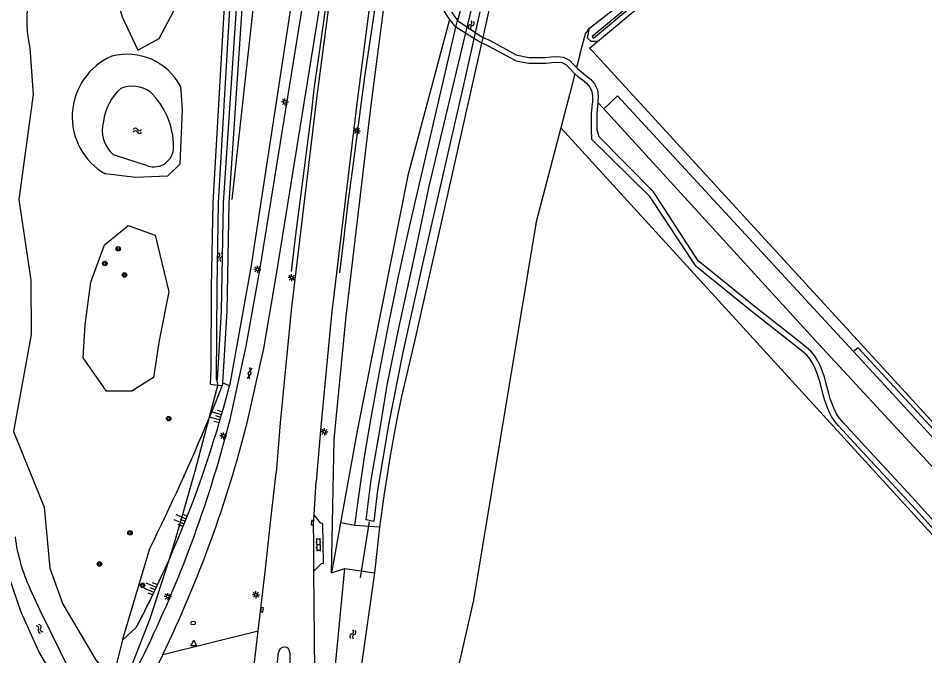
# Model space of a CAD drawing. Extents: x 128999 to 131010, y 395498 to 399007.
# Drawn here: x 129302.8 to 129463.5, y 397693.8 to 397806.9 of the extents above; entities that cross this region are included whole.
import ezdxf

# ---------------------------------------------------------------- set-up
doc = ezdxf.new("R2010")
doc.units = 0
for name, color, linetype in [('gg-afsc-faunaraster', 7, 'Continuous'), ('gg-knt-BGT kruinlijn', 7, 'Continuous'), ('gg-knt-bovenkant onderkant talud', 7, 'Continuous'), ('gg-knt-bronhoudergrens', 7, 'Continuous'), ('gg-knt-onverhard', 7, 'Continuous'), ('gg-knt-verharding', 7, 'Continuous'), ('gg-kntw-bovenkant insteek waterloop', 7, 'Continuous'), ('gg-kntw-waterlijn', 7, 'Continuous'), ('gg-kwrk-duiker nz buis', 7, 'Continuous'), ('gg-kwrk-kunstwerk niveau 01', 7, 'Continuous'), ('gt-grn-groengrens', 7, 'Continuous'), ('gt-grn-vlakafsluiter', 7, 'Continuous'), ('gt-grn-weggrens', 7, 'Continuous'), ('gt-knt-geleideconstructie', 7, 'Continuous'), ('gt-symb-boom', 7, 'Continuous'), ('gt-symb-brandkraan', 7, 'Continuous'), ('gt-symb-gesloten verharding', 7, 'Continuous'), ('gt-symb-klinker verharding', 7, 'Continuous'), ('gt-symb-kolk', 7, 'Continuous'), ('gt-symb-lichtmast', 7, 'Continuous'), ('gt-symb-talud symbool', 7, 'Continuous'), ('gt-symb-waterafsluiter', 7, 'Continuous'), ('gt-symb-watersymbool', 7, 'Continuous')]:
    doc.layers.add(name, color=color, linetype=linetype)

# ---------------------------------------------------------------- blocks, each defined once
blk = doc.blocks.new('gt0-WA')
at = {"layer": 'gt-symb-watersymbool'}
for centre, start, end in [((-0.32, 0.02), 28.0725, 151.9275), ((0.43, 0.42), 208.0725, 331.9275), ((-0.32, -0.43), 28.0725, 151.9275), ((0.43, -0.03), 208.0725, 331.9275)]:
    blk.add_arc(centre, 0.425, start, end, dxfattribs=at)
blk = doc.blocks.new('gt0-BOOM')
at = {"layer": 'gt-symb-boom'}
for radius in [0.4, 0.2]:
    blk.add_circle((0, 0), radius, dxfattribs=at)
blk = doc.blocks.new('gt0-LMAST')
at = {"layer": 'gt-symb-lichtmast'}
for p, q in [((-0.18, 0.17), (-0.45, 0.44)), ((-0.01, 0.25), (-0.01, 0.62)), ((0.17, 0.17), (0.44, 0.44)), ((-0.26, 0), (-0.63, 0)), ((-0.18, -0.18), (-0.45, -0.45)), ((-0.01, -0.25), (-0.01, -0.63)), ((0.44, -0.45), (0.17, -0.18)), ((0.24, 0), (0.62, 0))]:
    blk.add_line(p, q, dxfattribs=at)
blk.add_circle((-0.01, 0), 0.25, dxfattribs=at)
blk = doc.blocks.new('gt0-TALUD_1')
at = {"layer": 'gt-symb-talud symbool'}
for p, q in [((-1, -1), (-1, 0)), ((-0.5, -2), (-0.5, 0)), ((0, -1), (0, 0)), ((0.5, -2), (0.5, 0)), ((1, -1), (1, 0))]:
    blk.add_line(p, q, dxfattribs=at)
blk = doc.blocks.new('gt0-KL1')
at = {"layer": 'gt-symb-klinker verharding'}
for p, q in [((-1.15, 0.3), (1.15, 0.3)), ((-1, -0.3), (-1, 0.3)), ((-0.5, 0.3), (-0.5, 0.45)), ((0, -0.3), (0, 0.3)), ((0.5, 0.3), (0.5, 0.45)), ((1, -0.3), (1, 0.3)), ((-1.15, -0.3), (1.15, -0.3)), ((-0.5, -0.45), (-0.5, -0.3)), ((0.5, -0.45), (0.5, -0.3))]:
    blk.add_line(p, q, dxfattribs=at)
blk = doc.blocks.new('gt0-KOLK')
at = {"layer": 'gt-symb-kolk'}
blk.add_lwpolyline([(0, 0), (0.38, 0), (0.38, 0.4), (-0.38, 0.4), (-0.38, 0), (0, 0)], dxfattribs=at)
blk = doc.blocks.new('gt0-GESVH1')
at = {"layer": 'gt-symb-gesloten verharding'}
for p, q in [((-0.99, -0.26), (0.01, 0.24)), ((0.01, -0.26), (-0.99, 0.24)), ((0.01, 0.24), (1.01, -0.26)), ((1.01, 0.24), (0.01, -0.26))]:
    blk.add_line(p, q, dxfattribs=at)
blk = doc.blocks.new('gt0-BR')
at = {"layer": 'gt-symb-brandkraan'}
for centre, radius, start, end in [((-0.24, 0), 0.206, 107.5669, 252.4331), ((0.6, -2.66), 3, 106.892, 107.5669), ((0, -0.69), 0.938, 73.108, 106.892), ((-0.6, -2.66), 3, 72.4331, 73.108), ((0.24, 0), 0.206, 287.567, 72.4331), ((0.6, 2.66), 3, 252.4331, 253.108), ((0, 0.69), 0.938, 253.108, 286.8921), ((-0.6, 2.66), 3, 286.8921, 287.567)]:
    blk.add_arc(centre, radius, start, end, dxfattribs=at)
blk = doc.blocks.new('gt0-WAFSL')
at = {"layer": 'gt-symb-waterafsluiter'}
for p, q in [((-0.5, -0.33), (0, 0.67)), ((0, 0.67), (0.5, -0.33)), ((0.5, -0.33), (-0.5, -0.33))]:
    blk.add_line(p, q, dxfattribs=at)

msp = doc.modelspace()

# ---------------------------------------------------------------- linework, layer by layer
at = {"layer": 'gg-afsc-faunaraster'}
msp.add_line((129336.65, 397735.95), (129338.19, 397741.77), dxfattribs=at)
for points in [[(129329.54, 397710.85), (129330.25, 397713.09), (129331.52, 397717.28), (129334.21, 397726.77), (129336.65, 397735.95)], [(129313.65, 397674.51), (129314.24, 397674.97), (129318.99, 397683.39), (129322.8, 397691.83), (129326.22, 397700.45), (129329.54, 397710.85)]]:
    msp.add_lwpolyline(points, dxfattribs=at)
at = {"layer": 'gg-knt-BGT kruinlijn'}
msp.add_line((129323.72, 397698.82), (129321.31, 397696.6), dxfattribs=at)
for points in [[(129358.35, 397708.51), (129358.8, 397732.19), (129360.92, 397754.06), (129365.38, 397791.45), (129367.82, 397810.15), (129369.95, 397823.54)], [(129352.44, 397817.56), (129344.05, 397762.66), (129340.25, 397741.7)]]:
    msp.add_lwpolyline(points, dxfattribs=at)
for centre, radius, start, end in [((129149.27, 397790.68), 197.16, 336.1128, 345.6135), ((129149.33, 397790.65), 197.09, 332.2294, 336.1164)]:
    msp.add_arc(centre, radius, start, end, dxfattribs=at)
at = {"layer": 'gg-knt-bovenkant onderkant talud'}
for p, q in [((129340.76, 397774.77), (129345.49, 397818.02)), ((129359.96, 397717.38), (129358.35, 397708.51)), ((129321.31, 397696.6), (129326.12, 397712.84))]:
    msp.add_line(p, q, dxfattribs=at)
for points in [[(129379.28, 397806.66), (129371.89, 397779.01), (129362.92, 397733.74), (129359.96, 397717.38)], [(129336.65, 397735.95), (129337.83, 397738.8), (129338.98, 397741.67)]]:
    msp.add_lwpolyline(points, dxfattribs=at)
msp.add_arc((128968.13, 397889.83), 399.35, 333.6921, 337.336, dxfattribs=at)
at = {"layer": 'gg-knt-bronhoudergrens'}
for p, q in [((129404.08, 397805.12), (129530.89, 397904.54)), ((129402.37, 397800.37), (129401.79, 397798.15)), ((129404.59, 397801.06), (129599.33, 397588.51)), ((129401.38, 397796.6), (129400.94, 397794.9)), ((129401.5, 397797.04), (129401.38, 397796.6)), ((129400.94, 397794.9), (129398.99, 397787.48))]:
    msp.add_line(p, q, dxfattribs=at)
for points in [[(129405.49, 397802.78), (129412.2, 397808.34), (129464.79, 397849.07), (129524.7, 397895.07), (129530.29, 397898.71), (129535.01, 397900.91), (129538.78, 397901.74), (129543.3, 397901.82)], [(129402.37, 397800.37), (129403.35, 397804.1), (129404.08, 397805.12)], [(129404.59, 397801.06), (129404.08, 397801.61), (129405.49, 397802.78)], [(129398.99, 397787.48), (129394.61, 397770.76), (129383.5, 397703.69), (129375.7, 397669.43), (129375.38, 397668.24)]]:
    msp.add_lwpolyline(points, dxfattribs=at)
at = {"layer": 'gg-knt-onverhard'}
for p, q in [((129406.62, 397790.84), (129409.03, 397793.14)), ((129409.03, 397793.14), (129450.87, 397747.77))]:
    msp.add_line(p, q, dxfattribs=at)
for points in [[(129391.05, 397800.42), (129386.51, 397802.87), (129385.58, 397803.31), (129385.17, 397803.48)], [(129391, 397799.31), (129386.06, 397801.98), (129385.18, 397802.39), (129384.95, 397802.49)], [(129391.05, 397800.42), (129393.34, 397799.91), (129395.33, 397799.91), (129396.3, 397799.95), (129397.29, 397800.05), (129398.34, 397800.12), (129399.47, 397800.01), (129400.52, 397799.48), (129401.28, 397798.7), (129401.79, 397798.15)], [(129391, 397799.31), (129393.34, 397798.91), (129395.35, 397798.91), (129396.37, 397798.95), (129397.38, 397799.05), (129398.32, 397799.12), (129399.19, 397799.03), (129399.92, 397798.67), (129400.55, 397798.01), (129401.25, 397797.26), (129401.5, 397797.04)], [(129401.79, 397798.15), (129401.94, 397797.98), (129402.67, 397797.36), (129403.46, 397796.75), (129404.26, 397796.08), (129405, 397795.25), (129405.48, 397794.2), (129405.63, 397793.09), (129405.59, 397792.04), (129405.58, 397791.97)], [(129401.5, 397797.04), (129402.04, 397796.58), (129402.83, 397795.97), (129403.56, 397795.36), (129404.16, 397794.69), (129404.51, 397793.92), (129404.62, 397793.05), (129404.59, 397792.11), (129404.39, 397790.11), (129404.36, 397789.09), (129404.36, 397787.08), (129404.45, 397785.47)], [(129405.58, 397791.97), (129405.38, 397790.05), (129405.36, 397789.08), (129405.36, 397787.08), (129405.75, 397785.91)], [(129525.27, 397661.38), (129500, 397689.34), (129473.43, 397718.12), (129443.91, 397750), (129406.62, 397790.84)], [(129465.21, 397716.18), (129462.52, 397719.13), (129459.81, 397722.07), (129451.66, 397730.88), (129448.28, 397734.57), (129447.6, 397735.36), (129447.01, 397736.24), (129446.53, 397737.18), (129446.15, 397738.14), (129445.82, 397739.11), (129445.54, 397740.09), (129445.03, 397742.03), (129444.77, 397742.98), (129444.47, 397743.91), (129444.12, 397744.8), (129443.7, 397745.66), (129443.2, 397746.44), (129442.59, 397747.15), (129441.87, 397747.77), (129439.53, 397749.64), (129433.25, 397754.59), (129422.98, 397762.88), (129414.78, 397775.28), (129404.45, 397785.47)], [(129465.28, 397717.59), (129461.22, 397722.01), (129452.4, 397731.56), (129449.03, 397735.24), (129448.4, 397735.97), (129447.88, 397736.75), (129447.45, 397737.59), (129447.09, 397738.49), (129446.78, 397739.41), (129446.51, 397740.36), (129446, 397742.29), (129445.73, 397743.26), (129445.41, 397744.24), (129445.04, 397745.21), (129444.58, 397746.15), (129444, 397747.05), (129443.3, 397747.86), (129442.51, 397748.54), (129440.16, 397750.42), (129433.88, 397755.37), (129423.34, 397763.87), (129415.42, 397776.13), (129405.75, 397785.91)], [(129450.87, 397747.77), (129504.81, 397689.28), (129546.55, 397643.22), (129574.29, 397612), (129597.29, 397586.97)]]:
    msp.add_lwpolyline(points, dxfattribs=at)
for centre, radius, start, end in [((129392.24, 397816.17), 16.07, 194.8825, 216.2713), ((129399.41, 397820.72), 23.52, 212.7693, 217.2857), ((129392.2, 397816.14), 16.02, 216.2577, 222.5812)]:
    msp.add_arc(centre, radius, start, end, dxfattribs=at)
at = {"layer": 'gg-knt-verharding'}
for p, q in [((129355.26, 397718.83), (129355.62, 397724.73)), ((129355.22, 397708.83), (129355.19, 397713.53)), ((129344.38, 397689.77), (129345.37, 397698.24)), ((129348.05, 397686.61), (129348.96, 397694.41)), ((129350.98, 397694.3), (129350.91, 397686.29))]:
    msp.add_line(p, q, dxfattribs=at)
for points in [[(129367.65, 397825.38), (129365.28, 397810.52), (129362.85, 397791.77), (129358.37, 397754.34), (129356.45, 397734.48), (129355.62, 397724.73)], [(129343.37, 397735.15), (129346.34, 397748.29), (129348.68, 397761.83), (129357.64, 397817.49)], [(129340.35, 397735.71), (129343.23, 397748.76), (129345.61, 397762.19), (129354.54, 397817.42)], [(129359.08, 397817.42), (129358.14, 397811.55), (129355.68, 397792.66), (129351.2, 397755.12), (129349.26, 397735.11), (129348.56, 397726.26)], [(129347.17, 397714.17), (129347.53, 397717.48), (129348.56, 397726.26)], [(129355.19, 397713.53), (129355.17, 397717.43), (129355.26, 397718.83)], [(129355.22, 397708.83), (129356.55, 397710.16), (129356.91, 397710.25), (129356.79, 397717.24), (129356.39, 397717.38), (129355.26, 397718.83)], [(129345.37, 397698.24), (129346.59, 397708.69), (129347.17, 397714.17)], [(129355.45, 397690.73), (129355.41, 397691), (129355.22, 397708.83)], [(129325.71, 397695.38), (129317.86, 397679.63), (129315.94, 397676.24)], [(129328.45, 397694.06), (129320.59, 397678.25), (129316.17, 397670.14), (129315.75, 397668.88), (129316.13, 397663.6)]]:
    msp.add_lwpolyline(points, dxfattribs=at)
for centre, radius, start, end in [((129130.34, 397789.12), 216.7, 334.3669, 345.7313), ((129133.63, 397788.05), 216.31, 334.2465, 345.844), ((129349.97, 397694.36), 1.01, 357.1097, 176.6563)]:
    msp.add_arc(centre, radius, start, end, dxfattribs=at)
at = {"layer": 'gg-kntw-bovenkant insteek waterloop'}
for p, q in [((129386.68, 397810.19), (129385.17, 397803.48)), ((129339.78, 397754.91), (129339.02, 397742.24)), ((129339.02, 397742.24), (129338.98, 397741.67)), ((129338.98, 397741.67), (129338.19, 397741.77)), ((129366.85, 397716.61), (129362.51, 397716.92)), ((129358.93, 397690.91), (129360.72, 397709.33)), ((129360.72, 397709.33), (129365.99, 397708.52)), ((129365.99, 397708.52), (129363.53, 397691.42))]:
    msp.add_line(p, q, dxfattribs=at)
for points in [[(129353.13, 397936.76), (129345.3, 397851.02), (129340.14, 397774.09), (129339.78, 397754.91)], [(129337.06, 397759.21), (129337.34, 397774.22), (129341.81, 397851.07)], [(129362.51, 397716.92), (129363.19, 397722.13), (129364.22, 397729.1), (129365.38, 397736.05), (129366.91, 397744.4), (129368.51, 397752.74), (129370.22, 397761.06), (129372.06, 397769.35), (129380.4, 397805.3)], [(129405.49, 397802.78), (129404.38, 397802.78), (129403.72, 397803.38), (129404.08, 397805.12)], [(129304.89, 397801.6), (129305.48, 397793.39), (129302.89, 397774.76), (129305.06, 397760.46), (129305.07, 397750.82), (129301.95, 397733.59), (129307.39, 397720.15), (129308.43, 397709.38), (129310.7, 397702.99), (129316.64, 397692.99), (129319.51, 397689.64)], [(129384.95, 397802.49), (129373.13, 397749.84), (129370.77, 397739.78), (129370.06, 397736.4), (129369.39, 397732.86), (129368.77, 397729.3), (129367.62, 397722.18), (129366.85, 397716.61)], [(129331.57, 397794.83), (129331.86, 397790.68), (129331.46, 397780.98), (129329.28, 397778.86), (129323.61, 397778.66), (129318.25, 397779.28)], [(129338.19, 397741.77), (129336.91, 397741.92), (129337.03, 397744.71), (129337.06, 397759.21)]]:
    msp.add_lwpolyline(points, dxfattribs=at)
for centre, radius, start, end in [((129323.53, 397806.31), 19.23, 146.3644, 194.2059), ((129727.5, 397718.33), 357.83, 164.5786, 165.7415), ((129324.08, 397789.43), 11.71, 113.5864, 240.1335), ((129322.11, 397789.8), 10.71, 27.9817, 104.6553)]:
    msp.add_arc(centre, radius, start, end, dxfattribs=at)
at = {"layer": 'gg-kntw-waterlijn'}
msp.add_line((129325.71, 397780.73), (129319.69, 397782.67), dxfattribs=at)
for points in [[(129351.69, 397936.92), (129344.3, 397851.1), (129339.14, 397774.14), (129338.78, 397754.93), (129338.05, 397742.8), (129337.95, 397742.8)], [(129337.95, 397742.8), (129338.06, 397759.2), (129338.33, 397774.18), (129342.81, 397851.01), (129343.98, 397866.62)], [(129474.72, 397859.22), (129462.27, 397849.32), (129433, 397826.71), (129414.36, 397811.83), (129404.57, 397803.66), (129404.8, 397803.38), (129411.58, 397809.05), (129423.72, 397818.5), (129442.01, 397832.58), (129459.3, 397846.06), (129476.13, 397859.19)], [(129384.64, 397808.04), (129381.95, 397795.84), (129374.7, 397764.41), (129370.96, 397747.35), (129368.43, 397734.79), (129366.53, 397723.22), (129365.86, 397717.64), (129364.52, 397717.95), (129365.36, 397725.04), (129366.93, 397733.79), (129368.21, 397741.79), (129370.27, 397751.93), (129373.21, 397765.49), (129375.62, 397776.83), (129381.37, 397801.11), (129385.95, 397820.08)], [(129310.37, 397687.89), (129306.48, 397694.6), (129303.32, 397701.54), (129301.22, 397707.78)], [(129312.04, 397691.03), (129306.68, 397701.83), (129304.9, 397705.68)]]:
    msp.add_lwpolyline(points, dxfattribs=at)
for centre, radius, start, end in [((129327.18, 397787.51), 9.31, 131.7964, 173.3594), ((129323.01, 397789.16), 5.67, 55.8273, 111.0204), ((129316.65, 397784.02), 13.7, 0.2808, 45.8413), ((129323.38, 397786.99), 5.68, 163.6713, 229.5121), ((129326.87, 397784.01), 3.48, 250.5485, 1.2503), ((129333.92, 397719.08), 31.96, 187.5333, 204.7747)]:
    msp.add_arc(centre, radius, start, end, dxfattribs=at)
at = {"layer": 'gg-kwrk-duiker nz buis'}
msp.add_line((129363.48, 397707.62), (129365.1, 397717.61), dxfattribs=at)
at = {"layer": 'gg-kwrk-kunstwerk niveau 01'}
for p, q in [((129380.4, 397805.3), (129380.7, 397806.47)), ((129380.7, 397806.47), (129385.17, 397803.48)), ((129384.95, 397802.49), (129380.4, 397805.3)), ((129385.17, 397803.48), (129384.95, 397802.49))]:
    msp.add_line(p, q, dxfattribs=at)
at = {"layer": 'gt-grn-groengrens'}
for p, q in [((129588.79, 397579.39), (129398.99, 397787.48)), ((129451.73, 397748.43), (129450.87, 397747.77)), ((129340.25, 397741.7), (129339.02, 397742.24)), ((129362.51, 397716.92), (129359.96, 397717.38)), ((129358.35, 397708.51), (129360.72, 397709.33)), ((129328.45, 397694.06), (129345.37, 397698.24)), ((129321.31, 397696.6), (129319.51, 397689.64))]:
    msp.add_line(p, q, dxfattribs=at)
for points in [[(129318.46, 397816.45), (129321.23, 397807.12), (129323.99, 397801.24), (129327.8, 397803.32), (129330.91, 397809.19), (129332.29, 397816.8), (129330.91, 397825.09), (129327.11, 397829.24), (129320.19, 397826.47), (129318.46, 397816.45)], [(129314.32, 397746.64), (129314.66, 397752.51), (129315.7, 397760.11), (129318.12, 397766.68), (129322.27, 397770.14), (129327.11, 397768.41), (129329.52, 397758.39), (129327.8, 397749.75), (129326.76, 397743.18), (129322.96, 397740.76), (129318.46, 397740.76), (129314.32, 397746.64)], [(129597.29, 397586.97), (129598.18, 397587.74), (129542.1, 397650.02), (129479.09, 397718.76), (129451.73, 397748.43)]]:
    msp.add_lwpolyline(points, dxfattribs=at)
at = {"layer": 'gt-grn-vlakafsluiter'}
for p, q in [((129337.95, 397742.8), (129338.19, 397741.77)), ((129366.85, 397716.61), (129365.99, 397708.52))]:
    msp.add_line(p, q, dxfattribs=at)
at = {"layer": 'gt-grn-weggrens'}
msp.add_line((129406.62, 397790.84), (129405.58, 397791.97), dxfattribs=at)
at = {"layer": 'gt-knt-geleideconstructie'}
for points in [[(129366.54, 397812.37), (129365.36, 397804.42), (129364.19, 397796.52), (129362.12, 397780.73), (129361.26, 397774.21), (129360.48, 397767.58), (129359.79, 397761.75)], [(129351.28, 397761.97), (129351.98, 397767.99), (129353.32, 397778.48), (129354.83, 397790.38), (129355.3, 397794.3), (129356.06, 397799.62), (129357.5, 397810.15)]]:
    msp.add_lwpolyline(points, dxfattribs=at)

# ---------------------------------------------------------------- block references
at = {"layer": 'gt-symb-boom'}
for p in [(129320.53, 397765.98), (129318.15, 397763.4), (129321.65, 397761.35), (129329.47, 397735.87), (129322.62, 397715.64), (129317.2, 397710.11), (129324.85, 397706.32)]:
    msp.add_blockref('gt0-BOOM', p, dxfattribs=at)
at = {"layer": 'gt-symb-brandkraan'}
msp.add_blockref('gt0-BR', (129333.81, 397699.63), dxfattribs=at)
at = {"layer": 'gt-symb-gesloten verharding', "rotation": -102.1187603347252}
msp.add_blockref('gt0-GESVH1', (129343.84, 397743.92), dxfattribs=at)
at = {"layer": 'gt-symb-klinker verharding', "rotation": -88.56790381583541}
msp.add_blockref('gt0-KL1', (129356.02, 397713.54), dxfattribs=at)
at = {"layer": 'gt-symb-kolk'}
for p, rotation in [((129355.17, 397717.43), 86.61695452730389), ((129345.82, 397702.02), -96.6075356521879)]:
    msp.add_blockref('gt0-KOLK', p, dxfattribs=dict(at, rotation=rotation))
at = {"layer": 'gt-symb-lichtmast'}
for p in [(129350.11, 397792.06), (129362.89, 397786.92), (129345.22, 397762.34), (129351.28, 397760.88), (129357.09, 397733.54), (129339.18, 397732.81), (129329.33, 397704.32), (129344.94, 397704.64)]:
    msp.add_blockref('gt0-LMAST', p, dxfattribs=at)
at = {"layer": 'gt-symb-talud symbool', "rotation": -106.26020470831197}
msp.add_blockref('gt0-TALUD_1', (129338.73, 397736.13), dxfattribs=at)
at = {"layer": 'gt-symb-talud symbool'}
for p, xscale, yscale, rotation in [((129332.41, 397717.67), 1.000313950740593, 1.0003139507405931, -112.82254065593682), ((129327.09, 397705.53), 1.0003139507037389, 1.0003139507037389, -112.82254065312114)]:
    msp.add_blockref('gt0-TALUD_1', p, dxfattribs=dict(at, xscale=xscale, yscale=yscale, rotation=rotation))
at = {"layer": 'gt-symb-waterafsluiter'}
msp.add_blockref('gt0-WAFSL', (129333.91, 397695.9), dxfattribs=at)
at = {"layer": 'gt-symb-watersymbool'}
for p, rotation in [((129383.12, 397805.69), -105.71725243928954), ((129338.56, 397764.47), 88.9115111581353), ((129306.57, 397698.66), -60.667209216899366), ((129362.16, 397697.68), -105.00891367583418)]:
    msp.add_blockref('gt0-WA', p, dxfattribs=dict(at, rotation=rotation))
msp.add_blockref('gt0-WA', (129323.88, 397786.93), dxfattribs=at)

doc.saveas('drawing.dxf')
